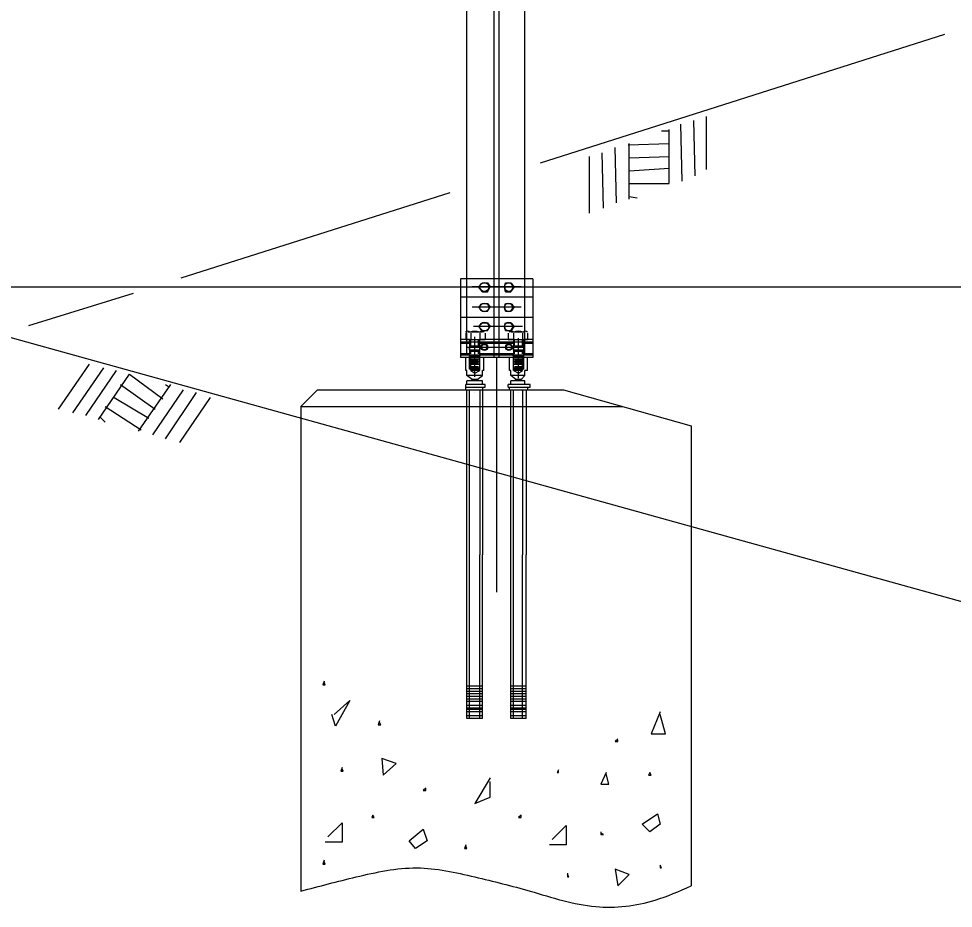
# Model space of a CAD drawing. Extents: x 637580 to 641008, y 294594 to 295782.
# Drawn here: x 637989.9 to 638080.6, y 295400.1 to 295486.4 of the extents above; entities that cross this region are included whole.
import ezdxf

# ---------------------------------------------------------------- set-up
doc = ezdxf.new("R2010")
doc.units = 0
doc.layers.add('1', color=7, linetype='Continuous')
doc.layers.add('2', color=7, linetype='Continuous')

msp = doc.modelspace()

# ---------------------------------------------------------------- linework, layer by layer
at = {"layer": '1'}
for p, q in [((638055.562, 295471.126), (638055.437, 295476.501)), ((638056.687, 295471.751), (638056.687, 295476.876)), ((638052.312, 295475.501), (638053.062, 295475.501)), ((638053.062, 295470.376), (638053.062, 295475.626)), ((638054.312, 295470.626), (638054.187, 295476.126)), ((638047.937, 295468.501), (638047.812, 295473.876)), ((638049.062, 295474.126), (638053.062, 295474.251)), ((638049.187, 295468.876), (638049.187, 295474.251)), ((638045.312, 295467.501), (638045.312, 295473.001)), ((638046.687, 295468.001), (638046.562, 295473.376)), ((638049.187, 295472.876), (638053.062, 295473.001)), ((638049.187, 295471.626), (638053.062, 295471.876)), ((638049.187, 295470.376), (638053.062, 295470.376)), ((638049.187, 295469.126), (638049.937, 295469.001)), ((637993.812, 295448.501), (637996.812, 295452.876)), ((637995.187, 295448.126), (637998.187, 295452.501)), ((637996.437, 295447.876), (637999.437, 295452.251)), ((637997.687, 295447.501), (638000.687, 295451.876)), ((638000.687, 295451.876), (638003.937, 295449.501)), ((637999.812, 295450.876), (638003.187, 295448.501)), ((638001.562, 295446.376), (638004.687, 295450.876)), ((638004.187, 295450.876), (638004.562, 295450.626)), ((638002.937, 295446.001), (638005.937, 295450.376)), ((638004.187, 295445.626), (638007.187, 295450.126)), ((637999.187, 295449.626), (638002.562, 295447.626)), ((638005.562, 295445.251), (638008.562, 295449.626)), ((637998.312, 295448.751), (638001.812, 295446.501)), ((637997.812, 295447.751), (637998.312, 295447.251))]:
    msp.add_line(p, q, dxfattribs=at)
at = {"layer": '2'}
for p, q in [((638036.062, 295453.501), (638036.062, 295676.876)), ((638036.562, 295453.501), (638036.562, 295676.876)), ((638033.437, 295461.126), (638033.437, 295549.876)), ((638039.062, 295461.126), (638039.062, 295549.876)), ((638040.562, 295472.376), (638079.812, 295484.876)), ((638005.687, 295461.251), (638031.812, 295469.501)), ((638039.812, 295461.126), (638032.812, 295461.126)), ((638032.812, 295461.126), (638032.812, 295453.751)), ((638033.437, 295453.751), (638033.437, 295461.126)), ((638039.062, 295453.751), (638039.062, 295461.126)), ((638039.812, 295461.126), (638039.812, 295453.751)), ((637724.687, 295460.376), (638231.687, 295460.376)), ((638038.687, 295460.376), (638033.937, 295460.376)), ((638034.562, 295460.376), (638034.937, 295460.751)), ((638034.562, 295460.376), (638034.937, 295460.751)), ((638034.562, 295460.376), (638034.937, 295459.876)), ((638034.937, 295459.876), (638034.562, 295460.376)), ((638034.937, 295460.751), (638035.437, 295460.751)), ((638034.937, 295460.751), (638035.437, 295460.751)), ((638034.937, 295459.876), (638035.437, 295459.876)), ((638034.937, 295459.876), (638035.437, 295459.876)), ((638035.187, 295460.376), (638035.187, 295460.376)), ((638035.187, 295460.376), (638035.187, 295460.376)), ((638035.187, 295460.376), (638035.187, 295460.376)), ((638035.437, 295460.751), (638035.687, 295460.376)), ((638035.687, 295460.376), (638035.437, 295460.751)), ((638035.437, 295459.876), (638035.687, 295460.376)), ((638035.437, 295459.876), (638035.687, 295460.376)), ((638037.062, 295460.376), (638037.187, 295460.751)), ((638037.062, 295460.376), (638037.187, 295460.751)), ((638037.062, 295460.376), (638037.187, 295459.876)), ((638037.187, 295459.876), (638037.062, 295460.376)), ((638037.187, 295460.751), (638037.687, 295460.751)), ((638037.187, 295460.751), (638037.687, 295460.751)), ((638037.187, 295459.876), (638037.687, 295459.876)), ((638037.187, 295459.876), (638037.687, 295459.876)), ((638037.437, 295460.376), (638037.437, 295460.376)), ((638037.437, 295460.376), (638037.437, 295460.376)), ((638037.437, 295460.376), (638037.437, 295460.376)), ((638037.687, 295460.751), (638038.062, 295460.376)), ((638037.937, 295460.376), (638037.687, 295460.751)), ((638037.687, 295459.876), (638038.062, 295460.376)), ((638037.687, 295459.876), (638037.937, 295460.376)), ((637990.937, 295456.626), (638001.062, 295459.751)), ((638039.812, 295459.376), (638032.812, 295459.376)), ((638038.687, 295458.376), (638033.937, 295458.376)), ((638034.562, 295458.376), (638034.937, 295458.751)), ((638034.562, 295458.376), (638034.937, 295458.751)), ((638034.562, 295458.376), (638034.937, 295458.001)), ((638034.937, 295458.001), (638034.562, 295458.376)), ((638034.937, 295458.751), (638035.437, 295458.751)), ((638034.937, 295458.751), (638035.437, 295458.751)), ((638035.187, 295458.376), (638035.187, 295458.376)), ((638035.187, 295458.376), (638035.187, 295458.376)), ((638035.187, 295458.376), (638035.187, 295458.376)), ((638035.437, 295458.751), (638035.687, 295458.376)), ((638035.687, 295458.376), (638035.437, 295458.751)), ((638035.437, 295458.001), (638035.687, 295458.376)), ((638035.437, 295458.001), (638035.687, 295458.376)), ((638037.062, 295458.376), (638037.187, 295458.751)), ((638037.062, 295458.376), (638037.187, 295458.751)), ((638037.062, 295458.376), (638037.187, 295458.001)), ((638037.187, 295458.001), (638037.062, 295458.376)), ((638037.187, 295458.751), (638037.687, 295458.751)), ((638037.187, 295458.751), (638037.687, 295458.751)), ((638037.437, 295458.376), (638037.437, 295458.376)), ((638037.437, 295458.376), (638037.437, 295458.376)), ((638037.437, 295458.376), (638037.437, 295458.376)), ((638037.687, 295458.751), (638038.062, 295458.376)), ((638037.937, 295458.376), (638037.687, 295458.751)), ((638037.687, 295458.001), (638038.062, 295458.376)), ((638037.687, 295458.001), (638037.937, 295458.376)), ((638039.812, 295457.376), (638032.812, 295457.376)), ((638034.937, 295458.001), (638035.437, 295458.001)), ((638034.937, 295458.001), (638035.437, 295458.001)), ((638037.187, 295458.001), (638037.687, 295458.001)), ((638037.187, 295458.001), (638037.687, 295458.001)), ((638038.812, 295456.501), (638034.062, 295456.501)), ((638034.562, 295456.501), (638034.937, 295456.876)), ((638034.562, 295456.501), (638034.937, 295456.876)), ((638034.562, 295456.501), (638034.937, 295456.126)), ((638034.937, 295456.126), (638034.562, 295456.501)), ((638034.937, 295456.876), (638035.437, 295456.876)), ((638034.937, 295456.876), (638035.437, 295456.876)), ((638035.187, 295456.501), (638035.187, 295456.501)), ((638035.187, 295456.501), (638035.187, 295456.501)), ((638035.187, 295456.501), (638035.187, 295456.501)), ((638035.437, 295456.876), (638035.687, 295456.501)), ((638035.687, 295456.501), (638035.437, 295456.876)), ((638035.437, 295456.126), (638035.687, 295456.501)), ((638035.437, 295456.126), (638035.687, 295456.501)), ((638037.062, 295456.501), (638037.187, 295456.876)), ((638037.062, 295456.501), (638037.187, 295456.876)), ((638037.062, 295456.501), (638037.187, 295456.126)), ((638037.187, 295456.126), (638037.062, 295456.501)), ((638037.187, 295456.876), (638037.687, 295456.876)), ((638037.187, 295456.876), (638037.687, 295456.876)), ((638037.437, 295456.501), (638037.437, 295456.501)), ((638037.437, 295456.501), (638037.437, 295456.501)), ((638037.437, 295456.501), (638037.437, 295456.501)), ((638037.687, 295456.876), (638038.062, 295456.501)), ((638037.937, 295456.501), (638037.687, 295456.876)), ((638037.687, 295456.126), (638038.062, 295456.501)), ((638037.687, 295456.126), (638037.937, 295456.501)), ((637988.937, 295455.501), (638183.937, 295401.376)), ((638033.312, 295455.876), (638033.312, 295455.876)), ((638033.312, 295455.876), (638033.312, 295455.251)), ((638033.562, 295456.001), (638033.562, 295456.001)), ((638033.562, 295456.001), (638033.812, 295456.001)), ((638033.812, 295456.001), (638034.687, 295456.001)), ((638033.812, 295455.876), (638033.812, 295455.251)), ((638033.812, 295455.876), (638033.812, 295455.876)), ((638034.187, 295456.001), (638034.187, 295456.001)), ((638034.187, 295451.626), (638034.187, 295455.501)), ((638034.687, 295456.001), (638034.937, 295456.001)), ((638034.687, 295455.876), (638034.687, 295455.251)), ((638034.687, 295455.876), (638034.687, 295455.876)), ((638034.937, 295456.126), (638035.437, 295456.126)), ((638034.937, 295456.126), (638035.437, 295456.126)), ((638034.937, 295456.001), (638034.937, 295456.001)), ((638035.187, 295455.876), (638035.187, 295455.876)), ((638035.187, 295455.876), (638035.187, 295455.251)), ((638037.187, 295456.126), (638037.687, 295456.126)), ((638037.187, 295456.126), (638037.687, 295456.126)), ((638037.437, 295455.876), (638037.437, 295455.876)), ((638037.437, 295455.876), (638037.437, 295455.251)), ((638037.687, 295456.001), (638037.687, 295456.001)), ((638037.687, 295456.001), (638037.937, 295456.001)), ((638037.937, 295456.001), (638038.812, 295456.001)), ((638037.937, 295455.876), (638037.937, 295455.251)), ((638037.937, 295455.876), (638037.937, 295455.876)), ((638038.437, 295456.001), (638038.437, 295456.001)), ((638038.437, 295451.501), (638038.437, 295455.376)), ((638038.812, 295456.001), (638039.062, 295456.001)), ((638038.812, 295455.876), (638038.812, 295455.251)), ((638038.812, 295455.876), (638038.812, 295455.876)), ((638039.062, 295456.001), (638039.062, 295456.001)), ((638039.312, 295455.876), (638039.312, 295455.876)), ((638039.312, 295455.876), (638039.312, 295455.251)), ((638033.687, 295455.251), (638032.812, 295455.251)), ((638039.812, 295455.001), (638032.812, 295455.001)), ((638033.687, 295454.876), (638032.812, 295454.876)), ((638033.312, 295455.251), (638035.187, 295455.251)), ((638033.312, 295455.251), (638034.937, 295455.251)), ((638033.312, 295455.251), (638033.312, 295455.251)), ((638033.437, 295454.501), (638038.687, 295454.501)), ((638033.687, 295455.251), (638033.687, 295453.501)), ((638033.687, 295454.501), (638033.812, 295454.626)), ((638033.687, 295454.501), (638034.687, 295454.501)), ((638033.687, 295454.251), (638033.687, 295454.501)), ((638033.812, 295454.626), (638033.812, 295455.251)), ((638033.812, 295454.626), (638034.562, 295454.626)), ((638034.187, 295455.251), (638034.187, 295455.251)), ((638034.187, 295455.251), (638034.187, 295455.251)), ((638034.187, 295454.501), (638034.187, 295454.501)), ((638034.562, 295454.626), (638034.562, 295455.251)), ((638034.687, 295454.501), (638034.562, 295454.626)), ((638034.687, 295453.501), (638034.687, 295455.251)), ((638037.937, 295455.251), (638034.687, 295455.251)), ((638037.937, 295454.876), (638034.687, 295454.876)), ((638034.687, 295454.251), (638034.687, 295454.501)), ((638034.937, 295455.251), (638034.937, 295455.251)), ((638035.187, 295454.501), (638035.187, 295454.501)), ((638037.437, 295455.251), (638039.312, 295455.251)), ((638037.437, 295454.501), (638037.437, 295454.501)), ((638037.562, 295455.251), (638039.187, 295455.251)), ((638037.562, 295455.251), (638037.562, 295455.251)), ((638037.937, 295455.251), (638037.937, 295453.501)), ((638037.937, 295454.501), (638038.062, 295454.626)), ((638037.937, 295454.501), (638038.937, 295454.501)), ((638037.937, 295454.251), (638037.937, 295454.501)), ((638038.062, 295454.626), (638038.062, 295455.251)), ((638038.062, 295454.626), (638038.812, 295454.626)), ((638038.437, 295455.251), (638038.437, 295455.251)), ((638038.437, 295455.251), (638038.437, 295455.251)), ((638038.437, 295454.501), (638038.437, 295454.501)), ((638038.812, 295454.626), (638038.812, 295455.251)), ((638038.937, 295454.501), (638038.812, 295454.626)), ((638038.937, 295453.501), (638038.937, 295455.251)), ((638039.812, 295455.251), (638038.937, 295455.251)), ((638039.812, 295454.876), (638038.937, 295454.876)), ((638038.937, 295454.251), (638038.937, 295454.501)), ((638039.187, 295455.251), (638039.187, 295455.251)), ((638033.687, 295453.876), (638032.812, 295453.876)), ((638039.812, 295453.751), (638032.812, 295453.751)), ((638032.812, 295453.751), (638032.812, 295453.501)), ((638033.687, 295454.251), (638034.687, 295454.251)), ((638033.812, 295454.126), (638033.687, 295454.251)), ((638033.687, 295453.626), (638034.687, 295453.626)), ((638033.687, 295452.501), (638033.687, 295453.626)), ((638033.812, 295453.876), (638033.812, 295454.126)), ((638033.812, 295454.126), (638034.562, 295454.126)), ((638033.812, 295453.626), (638034.562, 295453.626)), ((638034.562, 295454.126), (638034.687, 295454.251)), ((638034.562, 295453.876), (638034.562, 295454.126)), ((638037.937, 295453.876), (638034.687, 295453.876)), ((638034.687, 295452.501), (638034.687, 295453.626)), ((638036.312, 295453.751), (638036.312, 295453.751)), ((638037.937, 295454.251), (638038.937, 295454.251)), ((638038.062, 295454.126), (638037.937, 295454.251)), ((638037.937, 295454.126), (638038.812, 295454.126)), ((638037.937, 295453.626), (638038.937, 295453.626)), ((638037.937, 295452.501), (638037.937, 295453.626)), ((638038.062, 295453.876), (638038.062, 295454.126)), ((638038.062, 295453.626), (638038.812, 295453.626)), ((638038.812, 295454.126), (638038.937, 295454.251)), ((638038.812, 295453.876), (638038.812, 295454.126)), ((638039.812, 295453.876), (638038.937, 295453.876)), ((638038.937, 295452.501), (638038.937, 295453.626)), ((638039.812, 295453.751), (638039.812, 295453.501)), ((638033.687, 295453.501), (638032.812, 295453.501)), ((638039.562, 295453.501), (638032.937, 295453.501)), ((638033.312, 295452.251), (638033.312, 295453.501)), ((638035.062, 295453.501), (638033.312, 295453.501)), ((638033.687, 295452.376), (638033.687, 295453.501)), ((638033.687, 295453.376), (638034.687, 295453.376)), ((638033.687, 295453.126), (638034.687, 295453.126)), ((638033.687, 295452.876), (638034.687, 295452.876)), ((638033.812, 295452.251), (638033.812, 295453.501)), ((638033.812, 295453.251), (638034.562, 295453.251)), ((638033.812, 295453.001), (638034.562, 295453.001)), ((638033.812, 295452.626), (638034.562, 295452.626)), ((638034.187, 295453.501), (638034.187, 295453.501)), ((638034.187, 295453.501), (638034.187, 295453.501)), ((638037.937, 295453.501), (638034.687, 295453.501)), ((638034.687, 295452.376), (638034.687, 295453.501)), ((638034.687, 295452.251), (638034.687, 295453.501)), ((638035.062, 295452.251), (638035.062, 295453.501)), ((638036.312, 295453.501), (638036.312, 295430.751)), ((638036.312, 295453.501), (638036.312, 295453.501)), ((638036.312, 295453.501), (638036.312, 295453.501)), ((638037.562, 295452.251), (638037.562, 295453.501)), ((638039.312, 295453.501), (638037.562, 295453.501)), ((638037.937, 295452.376), (638037.937, 295453.501)), ((638037.937, 295452.251), (638037.937, 295453.501)), ((638037.937, 295453.376), (638038.937, 295453.376)), ((638037.937, 295453.126), (638038.937, 295453.126)), ((638037.937, 295452.876), (638038.937, 295452.876)), ((638038.062, 295453.251), (638038.812, 295453.251)), ((638038.062, 295453.001), (638038.812, 295453.001)), ((638038.062, 295452.626), (638038.812, 295452.626)), ((638038.437, 295453.501), (638038.437, 295453.501)), ((638038.437, 295453.501), (638038.437, 295453.501)), ((638038.812, 295452.251), (638038.812, 295453.501)), ((638039.812, 295453.501), (638038.937, 295453.501)), ((638038.937, 295452.376), (638038.937, 295453.501)), ((638039.312, 295452.251), (638039.312, 295453.501)), ((638033.437, 295452.251), (638033.312, 295452.251)), ((638033.437, 295451.751), (638033.437, 295452.251)), ((638033.937, 295451.376), (638033.437, 295451.751)), ((638034.937, 295451.751), (638033.437, 295451.751)), ((638033.687, 295452.501), (638034.687, 295452.501)), ((638034.687, 295452.376), (638033.687, 295452.376)), ((638034.687, 295452.251), (638033.812, 295452.251)), ((638033.812, 295452.251), (638034.187, 295452.001)), ((638034.187, 295452.501), (638034.187, 295452.501)), ((638034.187, 295452.001), (638034.687, 295452.251)), ((638034.187, 295452.001), (638034.187, 295452.001)), ((638034.437, 295451.376), (638034.937, 295451.751)), ((638034.937, 295451.751), (638034.937, 295452.251)), ((638035.062, 295452.251), (638034.937, 295452.251)), ((638036.312, 295452.001), (638036.312, 295452.001)), ((638037.687, 295452.251), (638037.562, 295452.251)), ((638037.687, 295451.751), (638037.687, 295452.251)), ((638038.187, 295451.376), (638037.687, 295451.751)), ((638039.062, 295451.751), (638037.687, 295451.751)), ((638037.937, 295452.501), (638038.937, 295452.501)), ((638038.937, 295452.376), (638037.937, 295452.376)), ((638038.812, 295452.251), (638037.937, 295452.251)), ((638037.937, 295452.251), (638038.437, 295452.001)), ((638038.437, 295452.501), (638038.437, 295452.501)), ((638038.437, 295452.001), (638038.812, 295452.251)), ((638038.437, 295452.001), (638038.437, 295452.001)), ((638038.687, 295451.376), (638039.062, 295451.751)), ((638039.062, 295451.751), (638039.062, 295452.251)), ((638039.312, 295452.251), (638039.062, 295452.251)), ((638035.187, 295450.876), (638033.312, 295450.876)), ((638033.312, 295450.626), (638033.312, 295450.876)), ((638033.437, 295450.876), (638033.437, 295451.251)), ((638034.937, 295451.251), (638033.437, 295451.251)), ((638033.937, 295451.251), (638033.937, 295451.376)), ((638034.437, 295451.376), (638033.937, 295451.376)), ((638034.187, 295450.876), (638034.187, 295450.876)), ((638034.437, 295451.251), (638034.437, 295451.376)), ((638034.937, 295450.876), (638034.937, 295451.251)), ((638035.187, 295450.626), (638035.187, 295450.876)), ((638039.562, 295450.876), (638037.437, 295450.876)), ((638037.437, 295450.626), (638037.437, 295450.876)), ((638037.687, 295450.876), (638037.687, 295451.251)), ((638039.062, 295451.251), (638037.687, 295451.251)), ((638038.187, 295451.251), (638038.187, 295451.376)), ((638038.687, 295451.376), (638038.187, 295451.376)), ((638038.437, 295450.876), (638038.437, 295450.876)), ((638038.687, 295451.251), (638038.687, 295451.376)), ((638039.062, 295450.876), (638039.062, 295451.251)), ((638039.562, 295450.626), (638039.562, 295450.876)), ((638018.937, 295450.376), (638017.312, 295448.751)), ((638018.937, 295450.376), (638042.812, 295450.376)), ((638033.312, 295450.626), (638035.187, 295450.626)), ((638033.312, 295450.376), (638033.312, 295450.626)), ((638033.437, 295434.376), (638033.437, 295450.376)), ((638033.687, 295434.376), (638033.687, 295450.376)), ((638034.187, 295450.126), (638034.187, 295450.126)), ((638034.687, 295450.376), (638034.687, 295434.376)), ((638034.937, 295450.626), (638034.937, 295450.376)), ((638034.937, 295450.376), (638034.937, 295434.376)), ((638036.312, 295450.376), (638036.312, 295450.376)), ((638036.312, 295450.376), (638036.312, 295450.376)), ((638036.312, 295450.376), (638036.312, 295450.376)), ((638037.437, 295450.626), (638039.562, 295450.626)), ((638037.562, 295450.376), (638037.562, 295450.626)), ((638037.687, 295434.376), (638037.687, 295450.376)), ((638037.937, 295434.376), (638037.937, 295450.376)), ((638038.437, 295450.126), (638038.437, 295450.126)), ((638038.812, 295450.376), (638038.812, 295434.376)), ((638039.187, 295450.376), (638039.187, 295434.376)), ((638039.312, 295450.626), (638039.312, 295450.376)), ((638042.812, 295450.376), (638055.187, 295446.876)), ((638017.312, 295448.751), (638048.562, 295448.751)), ((638017.312, 295448.751), (638017.312, 295446.376)), ((638017.312, 295447.626), (638017.312, 295447.626)), ((638017.312, 295446.376), (638017.312, 295401.751)), ((638055.187, 295446.876), (638055.187, 295435.876)), ((638036.312, 295442.251), (638036.312, 295442.251)), ((638036.312, 295442.251), (638036.312, 295442.251)), ((638055.187, 295435.876), (638055.187, 295402.251)), ((638033.437, 295418.501), (638033.437, 295434.376)), ((638033.687, 295418.501), (638033.687, 295434.376)), ((638034.687, 295418.501), (638034.687, 295434.376)), ((638034.937, 295418.501), (638034.937, 295434.376)), ((638037.687, 295418.501), (638037.687, 295434.376)), ((638037.937, 295418.501), (638037.937, 295434.376)), ((638038.812, 295418.501), (638038.812, 295434.376)), ((638039.187, 295418.501), (638039.187, 295434.376)), ((638034.937, 295421.626), (638033.437, 295421.626)), ((638034.937, 295421.376), (638033.437, 295421.376)), ((638034.937, 295421.126), (638033.437, 295421.126)), ((638039.187, 295421.626), (638037.687, 295421.626)), ((638039.187, 295421.376), (638037.687, 295421.376)), ((638039.187, 295421.126), (638037.687, 295421.126)), ((638034.937, 295420.876), (638033.437, 295420.876)), ((638034.937, 295420.626), (638033.437, 295420.626)), ((638034.937, 295420.376), (638033.437, 295420.376)), ((638034.937, 295420.126), (638033.437, 295420.126)), ((638039.187, 295420.876), (638037.687, 295420.876)), ((638039.187, 295420.626), (638037.687, 295420.626)), ((638039.187, 295420.376), (638037.687, 295420.376)), ((638039.187, 295420.126), (638037.687, 295420.126)), ((638034.937, 295419.751), (638033.437, 295419.751)), ((638034.937, 295419.501), (638033.437, 295419.501)), ((638034.937, 295419.376), (638033.437, 295419.376)), ((638034.937, 295419.126), (638033.437, 295419.126)), ((638039.187, 295419.751), (638037.687, 295419.751)), ((638039.187, 295419.501), (638037.687, 295419.501)), ((638039.187, 295419.376), (638037.687, 295419.376)), ((638039.187, 295419.126), (638037.687, 295419.126)), ((638034.937, 295418.751), (638033.437, 295418.751)), ((638034.937, 295418.501), (638033.437, 295418.501)), ((638039.187, 295418.751), (638037.687, 295418.751)), ((638039.187, 295418.501), (638037.687, 295418.501))]:
    msp.add_line(p, q, dxfattribs=at)
for points in [[(638019.562, 295422.126), (638019.437, 295421.751), (638019.687, 295421.751), (638019.562, 295422.001)], [(638020.562, 295418.876), (638022.062, 295420.251), (638020.687, 295417.751), (638020.312, 295418.876)], [(638052.187, 295419.126), (638051.312, 295417.001), (638052.687, 295417.001), (638052.187, 295418.876)], [(638024.937, 295418.251), (638024.812, 295417.876), (638025.062, 295417.876), (638024.937, 295418.126)], [(638048.062, 295416.501), (638047.812, 295416.251), (638048.062, 295416.251), (638048.062, 295416.376)], [(638025.187, 295414.626), (638025.312, 295413.001), (638026.562, 295414.126), (638025.187, 295414.626)], [(638021.312, 295413.751), (638021.187, 295413.376), (638021.437, 295413.376), (638021.312, 295413.626)], [(638035.687, 295412.751), (638034.187, 295410.251), (638035.687, 295410.876), (638035.687, 295412.376)], [(638042.312, 295413.501), (638042.187, 295413.251), (638042.312, 295413.251), (638042.312, 295413.376)], [(638046.937, 295413.251), (638046.437, 295412.126), (638047.187, 295412.126), (638046.937, 295413.126)], [(638051.187, 295413.251), (638051.062, 295413.001), (638051.312, 295413.001), (638051.187, 295413.251)], [(638029.437, 295411.751), (638029.187, 295411.501), (638029.437, 295411.501), (638029.437, 295411.751)], [(638024.312, 295409.126), (638024.187, 295408.876), (638024.437, 295408.876), (638024.312, 295409.126)], [(638038.687, 295409.126), (638038.437, 295408.876), (638038.687, 295408.876), (638038.687, 295409.126)], [(638050.437, 295408.251), (638051.937, 295409.251), (638052.187, 295408.251), (638051.187, 295407.501), (638050.437, 295408.251)], [(638019.937, 295407.001), (638021.312, 295408.376), (638021.312, 295406.501), (638019.687, 295406.501)], [(638027.812, 295406.626), (638029.187, 295407.751), (638029.562, 295406.626), (638028.437, 295405.876), (638027.812, 295406.626)], [(638041.687, 295406.751), (638043.062, 295408.126), (638043.062, 295406.251), (638041.437, 295406.251)], [(638046.437, 295407.501), (638046.437, 295407.251), (638046.687, 295407.251), (638046.437, 295407.376)], [(638033.312, 295406.251), (638033.187, 295405.876), (638033.437, 295405.876), (638033.312, 295406.126)], [(638019.562, 295404.751), (638019.437, 295404.376), (638019.687, 295404.376), (638019.562, 295404.626)], [(638047.812, 295403.876), (638048.062, 295402.251), (638049.187, 295403.376), (638047.812, 295403.876)], [(638052.187, 295404.251), (638052.187, 295404.001), (638052.312, 295404.001), (638052.187, 295404.251)], [(638043.187, 295403.501), (638043.187, 295403.126), (638043.312, 295403.126), (638043.187, 295403.376)]]:
    msp.add_lwpolyline(points, dxfattribs=at)
for centre, major_axis in [((638035.123, 295460.351), (0, 0.432)), ((638035.123, 295460.351), (0, -0.432)), ((638037.503, 295460.351), (0, 0.432)), ((638037.503, 295460.351), (0, -0.432)), ((638035.123, 295458.361), (0, 0.432)), ((638035.123, 295458.361), (0, -0.432)), ((638037.503, 295458.361), (0, 0.432)), ((638037.503, 295458.361), (0, -0.432)), ((638035.123, 295456.504), (0, 0.432)), ((638035.123, 295456.504), (0, -0.432)), ((638037.503, 295456.504), (0, 0.432)), ((638037.503, 295456.504), (0, -0.432)), ((638035.123, 295454.514), (0, 0.331)), ((638035.123, 295454.514), (0, 0.265)), ((638037.503, 295454.514), (0, 0.331)), ((638037.503, 295454.514), (0, 0.265))]:
    msp.add_ellipse(centre, major_axis=major_axis, ratio=0.996388, dxfattribs=at)
for centre, major_axis, start_param, end_param in [((638033.513, 295455.799), (0, -0.259), 2.218404, 4.064781), ((638034.197, 295454.892), (0, -1.166), 2.718335, 3.56485), ((638034.883, 295455.794), (0, -0.265), 2.228521, 4.054665), ((638037.741, 295455.799), (0, -0.259), 2.218404, 4.064781), ((638038.424, 295454.892), (0, -1.166), 2.718335, 3.56485), ((638039.11, 295455.794), (0, -0.265), 2.228521, 4.054665), ((638033.671, 295453.771), (0, 0.0993), 3.141593, 4.712389), ((638034.727, 295453.771), (0, -0.0993), 4.712389, 6.283185), ((638037.899, 295453.771), (0, 0.0993), 3.141593, 4.712389), ((638038.955, 295453.771), (0, -0.0993), 4.712389, 6.283185), ((638033.836, 295451.329), (0, 0.0662), 3.141593, 4.712389), ((638034.562, 295451.329), (0, -0.0662), 4.712389, 6.283185), ((638038.064, 295451.329), (0, 0.0662), 3.141593, 4.712389), ((638038.79, 295451.329), (0, -0.0662), 4.712389, 6.283185)]:
    msp.add_ellipse(centre, major_axis=major_axis, ratio=0.996388, start_param=start_param, end_param=end_param, dxfattribs=at)
msp.add_spline([(638017.312, 295401.751), (638022.687, 295403.126), (638028.562, 295404.001), (638034.187, 295403.126), (638039.562, 295401.751), (638045.937, 295400.251), (638051.687, 295400.876), (638055.187, 295402.251)], degree=3, dxfattribs=at)

doc.saveas('drawing.dxf')
